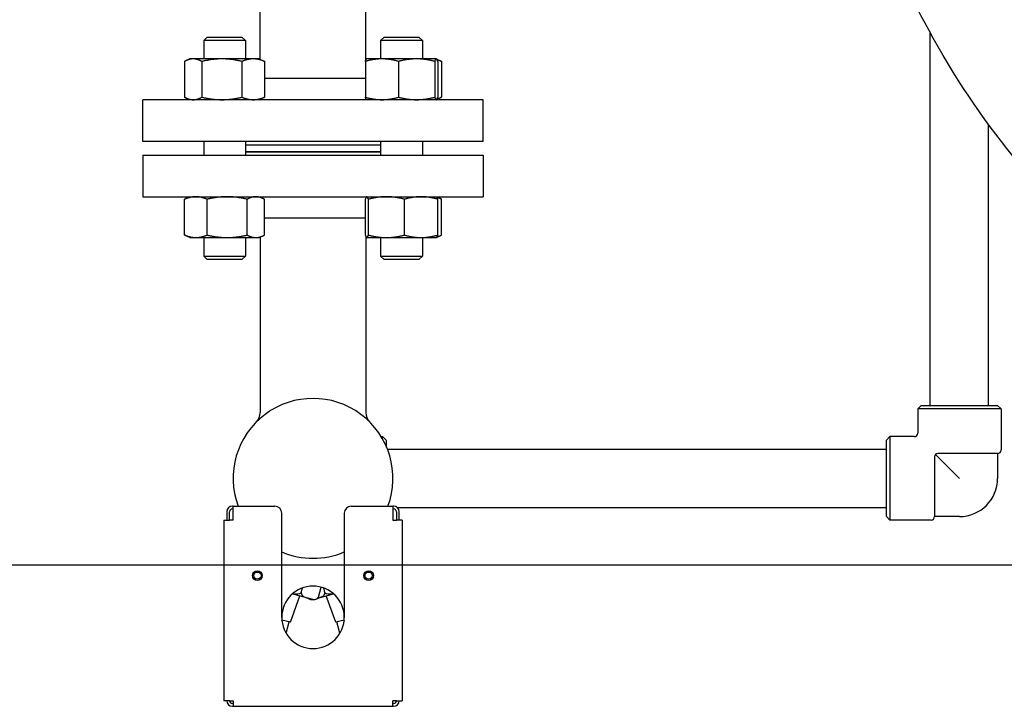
# Model space of a CAD drawing. Header units: inches. Extents: x 24 to 1128, y -58 to 748.
# Tile 322 of 656: x 468 to 486, y 561 to 573. Entities that reach past the tile are written whole.
import ezdxf

# ---------------------------------------------------------------- set-up
doc = ezdxf.new("R2010")
doc.units = ezdxf.units.IN
doc.header["$LTSCALE"] = 32
doc.header["$MEASUREMENT"] = 0
doc.layers.add('Dimension (ANSI)', color=7, linetype='Continuous', lineweight=25)
doc.layers.add('Visible (ANSI)', color=7, linetype='Continuous', lineweight=30)
doc.styles.add('Note Text (ANSI)', font='tahoma.ttf')
doc.dimstyles.new('SB Fraction-16 (ANSI)', dxfattribs={"dimscale": 32, "dimtxt": 0.125, "dimasz": 0.098425, "dimexe": 0.125, "dimexo": 0.0625, "dimgap": 0.031496, "dimtad": 0, "dimtih": 1, "dimtoh": 1, "dimdec": 4, "dimrnd": 1e-08, "dimzin": 0, "dimdsep": 46, "dimlunit": 5, "dimtxsty": 'Note Text (ANSI)', "dimcen": 0.09, "dimdle": 0.393701, "dimclrd": 256, "dimclre": 256, "dimclrt": 256, "dimadec": 0, "dimazin": 3, "dimtfac": 0.96, "dimtofl": 0, "dimtmove": 0, "dimatfit": 3, "dimfxl": 1, "dimfrac": 2, "dimtolj": 1, "dimtzin": 12, "dimlwd": -1, "dimlwe": -1, "dimarcsym": 0})

# ---------------------------------------------------------------- blocks, each defined once
blk = doc.blocks.new('*D19')
at = {"layer": 'Defpoints', "color": 0, "transparency": 16777216}
for p in [(494.281, 695.44), (330.501, 563.44), (494.281, 563.44)]:
    blk.add_point(p, dxfattribs=at)
at = {"layer": 'Dimension (ANSI)', "transparency": 16777216}
for p, q in [((492.281, 695.44), (326.501, 695.44)), ((330.501, 692.29), (330.501, 632.531)), ((330.501, 566.589), (330.501, 626.349)), ((492.281, 563.44), (326.501, 563.44))]:
    blk.add_line(p, q, dxfattribs=at)
for points in [[(329.976, 692.29), (331.026, 692.29), (330.501, 695.44)], [(329.976, 566.589), (331.026, 566.589), (330.501, 563.44)]]:
    blk.add_solid(points, dxfattribs=at)
at = {"layer": 'Dimension (ANSI)', "transparency": 16777216, "insert": (326.421, 631.523), "char_height": 4, "attachment_point": 1, "style": 'Note Text (ANSI)'}
blk.add_mtext('\\A1;132', dxfattribs=at)

msp = doc.modelspace()

# ---------------------------------------------------------------- linework, layer by layer
at = {"layer": 'Visible (ANSI)'}
for p, q in [((472.39233, 572.53882), (472.39233, 574.93978)), ((474.29233, 572.52598), (474.29233, 574.93978)), ((471.43884, 572.93728), (471.37634, 572.87478)), ((472.12634, 572.87478), (471.37634, 572.87478)), ((471.37634, 572.87478), (471.37634, 572.54628)), ((471.43884, 572.93728), (472.06384, 572.93728)), ((472.06384, 572.93728), (472.12634, 572.87478)), ((472.12634, 572.87478), (472.12634, 572.54628)), ((474.62082, 572.93728), (474.55832, 572.87478)), ((475.30832, 572.87478), (474.55832, 572.87478)), ((474.55832, 572.87478), (474.55832, 572.54628)), ((474.62082, 572.93728), (475.24582, 572.93728)), ((475.24582, 572.93728), (475.30832, 572.87478)), ((475.30832, 572.87478), (475.30832, 572.54628)), ((484.43909, 566.31478), (484.43909, 573.01911)), ((471.12634, 572.54628), (471.05765, 572.51425)), ((471.18823, 572.54628), (471.12634, 572.54628)), ((471.70462, 572.54628), (471.18823, 572.54628)), ((472.26773, 572.54628), (471.70462, 572.54628)), ((472.37634, 572.54628), (472.26773, 572.54628)), ((472.37634, 572.54628), (472.44503, 572.51425)), ((474.30657, 572.54546), (474.29233, 572.53882)), ((474.30832, 572.54628), (474.30657, 572.54546)), ((474.58124, 572.54628), (474.30832, 572.54628)), ((475.20449, 572.54628), (474.58124, 572.54628)), ((475.55657, 572.54628), (475.20449, 572.54628)), ((475.55832, 572.54628), (475.55657, 572.54628)), ((475.55832, 572.54628), (475.56007, 572.54546)), ((475.56007, 572.54546), (475.62701, 572.51425)), ((471.03167, 572.50119), (471.03167, 571.85737)), ((471.34479, 572.50119), (471.34479, 571.85737)), ((472.06446, 572.50119), (472.06446, 571.85737)), ((472.47101, 572.50119), (472.47101, 571.85737)), ((474.2831, 572.50119), (474.2831, 571.85737)), ((474.87938, 572.50119), (474.87938, 571.85737)), ((475.5296, 572.50119), (475.5296, 571.85737)), ((475.58354, 572.50119), (475.58354, 571.85737)), ((475.65299, 572.50119), (475.65299, 571.85737)), ((474.2831, 572.19228), (472.47101, 572.19228)), ((476.40233, 571.81228), (470.28233, 571.81228)), ((470.28233, 571.06228), (470.28233, 571.81228)), ((471.12634, 571.81228), (471.05765, 571.84431)), ((472.37634, 571.81228), (472.44503, 571.84431)), ((474.30832, 571.81228), (474.30657, 571.8131)), ((475.55832, 571.81228), (475.56007, 571.8131)), ((475.56007, 571.8131), (475.62701, 571.84431)), ((476.40233, 571.06228), (476.40233, 571.81228)), ((485.48909, 566.31478), (485.48909, 571.36287)), ((476.40233, 571.06228), (470.28233, 571.06228)), ((471.37634, 571.06228), (471.37634, 570.81728)), ((472.12634, 571.06228), (472.12634, 570.81728)), ((472.12634, 571.00228), (474.55832, 571.00228)), ((474.55832, 571.06228), (474.55832, 570.81728)), ((475.30832, 571.06228), (475.30832, 570.81728)), ((470.28233, 570.81728), (476.40233, 570.81728)), ((470.28233, 570.81728), (470.28233, 570.06728)), ((472.12634, 570.88228), (474.55832, 570.88228)), ((472.12634, 570.87728), (474.55832, 570.87728)), ((476.40233, 570.81728), (476.40233, 570.06728)), ((470.28233, 570.06728), (476.40233, 570.06728)), ((471.12634, 570.06728), (471.05765, 570.03525)), ((472.37634, 570.06728), (472.44503, 570.03525)), ((474.30832, 570.06728), (474.30657, 570.06646)), ((475.55832, 570.06728), (475.56007, 570.06646)), ((475.56007, 570.06646), (475.62701, 570.03525)), ((471.03167, 569.37837), (471.03167, 570.02219)), ((471.43822, 569.37837), (471.43822, 570.02219)), ((472.15789, 569.37837), (472.15789, 570.02219)), ((472.47101, 569.37837), (472.47101, 570.02219)), ((474.2831, 569.37837), (474.2831, 570.02219)), ((474.33704, 569.37837), (474.33704, 570.02219)), ((474.98726, 569.37837), (474.98726, 570.02219)), ((475.58354, 569.37837), (475.58354, 570.02219)), ((475.65299, 569.37837), (475.65299, 570.02219)), ((472.47101, 569.68728), (474.2831, 569.68728)), ((471.12634, 569.33328), (471.05765, 569.36531)), ((471.12634, 569.33328), (471.23495, 569.33328)), ((471.23495, 569.33328), (471.79806, 569.33328)), ((471.37634, 569.33328), (471.37634, 568.99978)), ((471.79806, 569.33328), (472.31445, 569.33328)), ((472.12634, 569.33328), (472.12634, 568.99978)), ((472.31445, 569.33328), (472.37634, 569.33328)), ((472.37634, 569.33328), (472.44503, 569.36531)), ((472.39233, 569.34074), (472.39233, 566.18873)), ((474.29233, 569.35358), (474.29233, 566.18873)), ((474.30657, 569.3341), (474.29233, 569.34074)), ((474.30832, 569.33328), (474.30657, 569.3341)), ((474.30832, 569.33328), (474.31007, 569.33328)), ((474.31007, 569.33328), (474.66215, 569.33328)), ((474.55832, 569.33328), (474.55832, 568.99978)), ((474.66215, 569.33328), (475.2854, 569.33328)), ((475.2854, 569.33328), (475.55832, 569.33328)), ((475.30832, 569.33328), (475.30832, 568.99978)), ((475.55832, 569.33328), (475.56007, 569.3341)), ((475.56007, 569.3341), (475.62701, 569.36531)), ((471.37634, 568.99978), (472.12634, 568.99978)), ((471.43884, 568.93728), (471.37634, 568.99978)), ((472.06384, 568.93728), (472.12634, 568.99978)), ((474.55832, 568.99978), (475.30832, 568.99978)), ((474.62082, 568.93728), (474.55832, 568.99978)), ((475.24582, 568.93728), (475.30832, 568.99978)), ((472.06384, 568.93728), (471.43884, 568.93728)), ((475.24582, 568.93728), (474.62082, 568.93728)), ((484.27659, 566.31478), (484.21409, 566.25228)), ((485.71409, 566.25228), (484.21409, 566.25228)), ((484.21409, 566.25228), (484.21409, 565.81478)), ((484.27659, 566.31478), (485.65159, 566.31478)), ((485.65159, 566.31478), (485.71409, 566.25228)), ((485.71409, 566.25228), (485.71409, 565.51228)), ((474.56867, 565.75228), (474.59233, 565.75228)), ((474.59233, 565.71214), (474.59233, 565.75228)), ((474.65483, 565.68978), (474.59233, 565.75228)), ((474.65483, 565.68978), (474.65483, 565.58858)), ((483.65159, 565.68978), (483.71409, 565.75228)), ((483.65159, 564.31478), (483.65159, 565.68978)), ((483.71409, 565.75228), (483.71409, 564.25228)), ((484.15159, 565.75228), (483.71409, 565.75228)), ((474.68053, 565.52728), (483.65159, 565.52728)), ((485.65159, 565.44978), (484.57909, 565.44978)), ((485.65159, 565.44978), (485.65159, 565.00228)), ((484.51659, 565.38728), (484.51659, 564.31478)), ((484.96409, 565.00228), (484.5349, 565.43147)), ((471.79233, 564.40228), (471.79233, 564.25228)), ((471.84233, 564.25228), (471.84233, 564.40228)), ((471.90483, 564.50228), (471.89233, 564.50228)), ((471.89233, 564.45228), (471.90483, 564.45228)), ((471.90483, 564.50228), (472.65483, 564.50228)), ((471.90483, 564.25228), (471.90483, 564.50228)), ((472.77983, 562.50228), (472.77983, 564.37728)), ((473.90483, 564.37728), (473.90483, 562.50228)), ((474.02983, 564.50228), (474.77983, 564.50228)), ((474.77983, 564.50228), (474.77983, 564.25228)), ((474.79233, 564.50228), (474.77983, 564.50228)), ((474.77983, 564.45228), (474.79233, 564.45228)), ((474.84233, 564.40228), (474.84233, 564.25228)), ((474.85847, 564.47728), (483.65159, 564.47728)), ((474.89233, 564.25228), (474.89233, 564.40228)), ((471.74133, 564.25228), (471.84133, 564.25228)), ((471.74133, 564.25228), (471.74133, 561.00228)), ((471.90483, 564.25228), (471.84133, 564.25228)), ((474.77983, 564.25228), (474.84333, 564.25228)), ((474.94333, 564.25228), (474.84333, 564.25228)), ((474.94333, 564.25228), (474.94333, 561.00228)), ((483.65159, 564.31478), (483.71409, 564.25228)), ((484.45409, 564.25228), (483.71409, 564.25228)), ((484.96409, 564.31478), (484.51659, 564.31478)), ((473.12827, 562.94767), (473.15062, 563.0311)), ((473.44219, 562.86356), (473.49077, 563.04484)), ((473.5564, 562.94767), (473.53404, 563.0311)), ((472.93468, 562.41317), (473.10615, 562.8889)), ((472.97127, 562.92504), (473.26437, 562.8465)), ((473.27374, 562.84399), (473.26437, 562.8465)), ((473.27374, 562.84399), (473.34198, 562.82571)), ((473.4304, 562.84921), (473.71339, 562.92504)), ((473.74998, 562.41317), (473.57851, 562.8889)), ((472.93468, 562.41317), (472.7819, 562.4541)), ((472.78433, 562.43124), (472.78989, 562.45196)), ((473.90276, 562.4541), (473.74998, 562.41317)), ((473.89478, 562.45196), (473.90033, 562.43124)), ((472.85775, 562.21665), (472.91203, 562.41924)), ((473.82692, 562.21665), (473.77263, 562.41924)), ((471.84133, 561.00228), (471.74133, 561.00228)), ((471.84133, 561.00228), (471.90483, 561.00228)), ((471.90483, 560.95228), (471.89233, 560.95228)), ((471.89233, 560.90228), (471.90483, 560.90228)), ((471.90483, 561.00228), (471.90483, 560.90228)), ((471.90483, 560.90228), (474.77983, 560.90228)), ((474.77983, 560.90228), (474.77983, 561.00228)), ((474.84333, 561.00228), (474.77983, 561.00228)), ((474.79233, 560.95228), (474.77983, 560.95228)), ((474.77983, 560.90228), (474.79233, 560.90228)), ((474.84333, 561.00228), (474.94333, 561.00228))]:
    msp.add_line(p, q, dxfattribs=at)
for centre, radius in [((472.34233, 563.25228), 0.0885), ((472.34233, 563.25228), 0.065), ((474.34233, 563.25228), 0.0885), ((474.34233, 563.25228), 0.065)]:
    msp.add_circle(centre, radius, dxfattribs=at)
for centre, radius, start, end in [((473.34233, 565.00228), 1.4375, 339.645594, 200.354406), ((472.14233, 566.18873), 0.25, 315.32539, 0), ((474.54233, 566.18873), 0.25, 180, 224.67461), ((484.15159, 565.81478), 0.0625, 270, 0), ((484.57909, 565.38728), 0.0625, 90, 180), ((485.65159, 565.51228), 0.0625, 270, 0), ((484.96409, 565.00228), 0.6875, 270, 0), ((471.89233, 564.40228), 0.1, 90, 180), ((471.89233, 564.40228), 0.05, 90, 180), ((472.65483, 564.37728), 0.125, 0, 90), ((474.02983, 564.37728), 0.125, 90, 180), ((474.79233, 564.40228), 0.1, 0, 90), ((474.79233, 564.40228), 0.05, 0, 90), ((484.45409, 564.31478), 0.0625, 270, 0), ((473.34233, 565.00228), 1.4375, 246.964316, 293.035684), ((473.34233, 565.00228), 1.4375, 246.964316, 293.035684), ((473.34233, 562.50228), 0.5625, 0, 180), ((473.31892, 562.91438), 0.0918, 225.22745, 284.773452), ((473.36574, 562.91438), 0.0918, 255, 326.386238), ((473.34233, 562.50228), 0.5625, 180, 0), ((471.89233, 561.00228), 0.1, 180, 270), ((471.89233, 561.00228), 0.05, 180, 270), ((474.79233, 561.00228), 0.1, 270, 0), ((474.79233, 561.00228), 0.05, 270, 0)]:
    msp.add_arc(centre, radius, start, end, dxfattribs=at)
for points, knots in [([(491.15563, 567.93978), (490.59664, 567.93978), (490.03802, 568.02984), (488.90837, 568.39378), (488.33993, 568.68074), (487.17007, 569.48697), (486.57714, 570.03563), (485.47253, 571.3338), (484.96062, 572.08359), (484.09385, 573.63709), (483.72706, 574.41825), (483.39744, 575.25228)], [0, 0, 0, 0, 0.159713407, 0.159713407, 0.331843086, 0.331843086, 0.531261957, 0.531261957, 0.730680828, 0.730680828, 0.901923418, 0.901923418, 0.901923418, 0.901923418]), ([(472.97546, 562.92863), (473.00039, 562.92457), (473.02498, 562.92223), (473.06648, 562.92369), (473.08773, 562.9268), (473.11244, 562.93674), (473.12134, 562.94165), (473.12827, 562.94767)], [0.434081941, 0.434081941, 0.434081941, 0.434081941, 0.61417487, 0.61417487, 0.750529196, 0.750529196, 0.817136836, 0.817136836, 0.817136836, 0.817136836]), ([(473.12827, 562.94767), (473.12832, 562.94685), (473.12838, 562.94605), (473.12984, 562.92994), (473.1356, 562.91637), (473.14891, 562.89622), (473.15781, 562.88825), (473.17725, 562.87523), (473.18782, 562.87027), (473.22054, 562.85772), (473.24352, 562.85209), (473.26437, 562.8465)], [-0.824514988, -0.824514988, -0.824514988, -0.824514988, -0.817683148, -0.817683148, -0.680859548, -0.680859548, -0.51641643, -0.51641643, -0.351973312, -0.351973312, -0.023087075, -0.023087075, -0.023087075, -0.023087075]), ([(473.25451, 562.84915), (473.25536, 562.84834), (473.2562, 562.84756), (473.26671, 562.83831), (473.27843, 562.83265), (473.30423, 562.82503), (473.32061, 562.82502), (473.33686, 562.82706)], [-0.762043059, -0.762043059, -0.762043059, -0.762043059, -0.750529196, -0.750529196, -0.61417487, -0.61417487, -0.384817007, -0.384817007, -0.384817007, -0.384817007]), ([(473.27374, 562.84399), (473.29458, 562.83841), (473.3173, 562.83179), (473.35191, 562.8263), (473.36355, 562.82531), (473.38689, 562.82687), (473.39859, 562.82932), (473.42019, 562.84012), (473.43196, 562.84898), (473.44128, 562.86221), (473.44174, 562.86287), (473.44219, 562.86356)], [0.023087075, 0.023087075, 0.023087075, 0.023087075, 0.351973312, 0.351973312, 0.51641643, 0.51641643, 0.680859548, 0.680859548, 0.817683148, 0.817683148, 0.824514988, 0.824514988, 0.824514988, 0.824514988]), ([(473.43041, 562.84919), (473.44632, 562.85341), (473.46322, 562.85795), (473.4996, 562.87084), (473.51882, 562.8799), (473.54071, 562.90293), (473.54803, 562.91369), (473.55417, 562.9319), (473.55589, 562.93965), (473.5564, 562.94767)], [0.075401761, 0.075401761, 0.075401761, 0.075401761, 0.318630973, 0.318630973, 0.61417487, 0.61417487, 0.750529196, 0.750529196, 0.817136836, 0.817136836, 0.817136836, 0.817136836]), ([(473.5564, 562.94767), (473.56332, 562.94165), (473.57223, 562.93674), (473.59694, 562.9268), (473.61818, 562.92369), (473.65969, 562.92223), (473.68427, 562.92457), (473.7092, 562.92863)], [-0.817136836, -0.817136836, -0.817136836, -0.817136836, -0.750529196, -0.750529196, -0.61417487, -0.61417487, -0.434081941, -0.434081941, -0.434081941, -0.434081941])]:
    msp.add_open_spline(points, degree=3, knots=knots, dxfattribs=at)
for points, weights in [([(471.18823, 572.54628), (471.11557, 572.54628), (471.03167, 572.50119)], [1, 1.0379548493, 1]), ([(471.34479, 572.50119), (471.26089, 572.54628), (471.18823, 572.54628)], [1, 1.0379548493, 1]), ([(471.70462, 572.54628), (471.53762, 572.54628), (471.34479, 572.50119)], [1, 1.0379548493, 1]), ([(472.06446, 572.50119), (471.87162, 572.54628), (471.70462, 572.54628)], [1, 1.0379548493, 1]), ([(472.26773, 572.54628), (472.17339, 572.54628), (472.06446, 572.50119)], [1, 1.0379548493, 1]), ([(472.47101, 572.50119), (472.36207, 572.54628), (472.26773, 572.54628)], [1, 1.0379548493, 1]), ([(474.58124, 572.54628), (474.44287, 572.54628), (474.2831, 572.50119)], [1, 1.0379548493, 1]), ([(474.2831, 572.50119), (474.29566, 572.54038), (474.30657, 572.54546)], [1, 1.03282122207, 1.00887854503]), ([(474.29755, 572.536), (474.29495, 572.53527), (474.29233, 572.5345)], [1.01895290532, 1.01899927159, 1.01895795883]), ([(474.87938, 572.50119), (474.71961, 572.54628), (474.58124, 572.54628)], [1, 1.0379548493, 1]), ([(475.20449, 572.54628), (475.0536, 572.54628), (474.87938, 572.50119)], [1, 1.0379548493, 1]), ([(475.5296, 572.50119), (475.35537, 572.54628), (475.20449, 572.54628)], [1, 1.0379548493, 1]), ([(475.55657, 572.54628), (475.54406, 572.54628), (475.5296, 572.50119)], [1, 1.0379548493, 1]), ([(475.58354, 572.50119), (475.56909, 572.54628), (475.55657, 572.54628)], [1, 1.0379548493, 1]), ([(475.65299, 572.50119), (475.61123, 572.51848), (475.57292, 572.52895)], [1, 1.01421614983, 1.0177828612]), ([(472.44503, 572.51425), (472.45776, 572.50831), (472.47101, 572.50119)], [1.00983612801, 1.00580630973, 1]), ([(475.62701, 572.51425), (475.63974, 572.50831), (475.65299, 572.50119)], [1.00983612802, 1.00580630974, 1]), ([(471.03167, 571.85737), (471.11557, 571.81228), (471.18823, 571.81228)], [1, 1.0379548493, 1]), ([(471.18823, 571.81228), (471.26089, 571.81228), (471.34479, 571.85737)], [1, 1.0379548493, 1]), ([(471.34479, 571.85737), (471.53762, 571.81228), (471.70462, 571.81228)], [1, 1.0379548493, 1]), ([(471.70462, 571.81228), (471.87162, 571.81228), (472.06446, 571.85737)], [1, 1.0379548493, 1]), ([(472.06446, 571.85737), (472.17339, 571.81228), (472.26773, 571.81228)], [1, 1.0379548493, 1]), ([(472.26773, 571.81228), (472.36207, 571.81228), (472.47101, 571.85737)], [1, 1.0379548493, 1]), ([(472.47101, 571.85737), (472.45776, 571.85025), (472.44503, 571.84431)], [1, 1.00580630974, 1.00983612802]), ([(474.2831, 571.85737), (474.44287, 571.81228), (474.58124, 571.81228)], [1, 1.0379548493, 1]), ([(474.30657, 571.8131), (474.29566, 571.81818), (474.2831, 571.85737)], [1.00887854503, 1.03282122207, 1]), ([(474.58124, 571.81228), (474.71961, 571.81228), (474.87938, 571.85737)], [1, 1.0379548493, 1]), ([(474.87938, 571.85737), (475.0536, 571.81228), (475.20449, 571.81228)], [1, 1.0379548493, 1]), ([(475.20449, 571.81228), (475.35537, 571.81228), (475.5296, 571.85737)], [1, 1.0379548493, 1]), ([(475.5296, 571.85737), (475.54406, 571.81228), (475.55657, 571.81228)], [1, 1.0379548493, 1]), ([(475.55657, 571.81228), (475.56909, 571.81228), (475.58354, 571.85737)], [1, 1.0379548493, 1]), ([(475.57292, 571.82961), (475.61123, 571.84008), (475.65299, 571.85737)], [1.0177828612, 1.01421614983, 1]), ([(475.65299, 571.85737), (475.63974, 571.85025), (475.62701, 571.84431)], [1, 1.00580630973, 1.00983612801]), ([(471.23495, 570.06728), (471.14061, 570.06728), (471.03167, 570.02219)], [1, 1.0379548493, 1]), ([(471.43822, 570.02219), (471.32929, 570.06728), (471.23495, 570.06728)], [1, 1.0379548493, 1]), ([(471.79806, 570.06728), (471.63106, 570.06728), (471.43822, 570.02219)], [1, 1.0379548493, 1]), ([(472.15789, 570.02219), (471.96506, 570.06728), (471.79806, 570.06728)], [1, 1.0379548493, 1]), ([(472.31445, 570.06728), (472.24179, 570.06728), (472.15789, 570.02219)], [1, 1.0379548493, 1]), ([(472.47101, 570.02219), (472.38711, 570.06728), (472.31445, 570.06728)], [1, 1.0379548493, 1]), ([(474.31007, 570.06728), (474.29755, 570.06728), (474.2831, 570.02219)], [1, 1.0379548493, 1]), ([(474.33704, 570.02219), (474.32259, 570.06728), (474.31007, 570.06728)], [1, 1.0379548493, 1]), ([(474.66215, 570.06728), (474.51127, 570.06728), (474.33704, 570.02219)], [1, 1.0379548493, 1]), ([(474.98726, 570.02219), (474.81304, 570.06728), (474.66215, 570.06728)], [1, 1.0379548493, 1]), ([(475.2854, 570.06728), (475.14704, 570.06728), (474.98726, 570.02219)], [1, 1.0379548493, 1]), ([(475.58354, 570.02219), (475.42377, 570.06728), (475.2854, 570.06728)], [1, 1.0379548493, 1]), ([(475.56007, 570.06646), (475.57098, 570.06138), (475.58354, 570.02219)], [1.00887854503, 1.03282122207, 1]), ([(475.65299, 570.02219), (475.60875, 570.04597), (475.56909, 570.057)], [1, 1.01965956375, 1.01895290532]), ([(471.03167, 570.02219), (471.04492, 570.02931), (471.05765, 570.03525)], [1, 1.00580630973, 1.00983612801]), ([(471.05765, 569.36531), (471.04492, 569.37125), (471.03167, 569.37837)], [1.00983612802, 1.00580630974, 1]), ([(471.03167, 569.37837), (471.14061, 569.33328), (471.23495, 569.33328)], [1, 1.0379548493, 1]), ([(471.23495, 569.33328), (471.32929, 569.33328), (471.43822, 569.37837)], [1, 1.0379548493, 1]), ([(471.43822, 569.37837), (471.63106, 569.33328), (471.79806, 569.33328)], [1, 1.0379548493, 1]), ([(471.79806, 569.33328), (471.96506, 569.33328), (472.15789, 569.37837)], [1, 1.0379548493, 1]), ([(472.15789, 569.37837), (472.24179, 569.33328), (472.31445, 569.33328)], [1, 1.0379548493, 1]), ([(472.31445, 569.33328), (472.38711, 569.33328), (472.47101, 569.37837)], [1, 1.0379548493, 1]), ([(474.2831, 569.37837), (474.29755, 569.33328), (474.31007, 569.33328)], [1, 1.0379548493, 1]), ([(474.29233, 569.35099), (474.29303, 569.3508), (474.29372, 569.35061)], [1.01764945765, 1.01771792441, 1.0177828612]), ([(474.31007, 569.33328), (474.32259, 569.33328), (474.33704, 569.37837)], [1, 1.0379548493, 1]), ([(474.33704, 569.37837), (474.51127, 569.33328), (474.66215, 569.33328)], [1, 1.0379548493, 1]), ([(474.66215, 569.33328), (474.81304, 569.33328), (474.98726, 569.37837)], [1, 1.0379548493, 1]), ([(474.98726, 569.37837), (475.14704, 569.33328), (475.2854, 569.33328)], [1, 1.0379548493, 1]), ([(475.2854, 569.33328), (475.42377, 569.33328), (475.58354, 569.37837)], [1, 1.0379548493, 1]), ([(475.58354, 569.37837), (475.57098, 569.33918), (475.56007, 569.3341)], [1, 1.03282122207, 1.00887854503]), ([(475.56909, 569.34356), (475.60875, 569.35459), (475.65299, 569.37837)], [1.01895290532, 1.01965956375, 1])]:
    msp.add_rational_spline(points, weights, degree=2, dxfattribs=at)

# ---------------------------------------------------------------- dimensions: what is measured, and where the dimension line sits
at = {"layer": 'Dimension (ANSI)'}
dim = msp.add_linear_dim(base=(330.50111, 563.43978), p1=(494.28063, 695.43978), p2=(494.28063, 563.43978), angle=90, dimstyle='SB Fraction-16 (ANSI)', override={"dimgap": 0.031496, "dimdec": 4, "dimtol": 0, "dimlim": 0, "dimtp": 0, "dimtm": 0, "dimtdec": 2, "dimatfit": 1}, dxfattribs=at)
dim.commit()
dim.dimension.update_dxf_attribs({"geometry": '*D19', "text_midpoint": (330.50111, 629.43978), "dimtype": 160})

doc.saveas('drawing.dxf')
